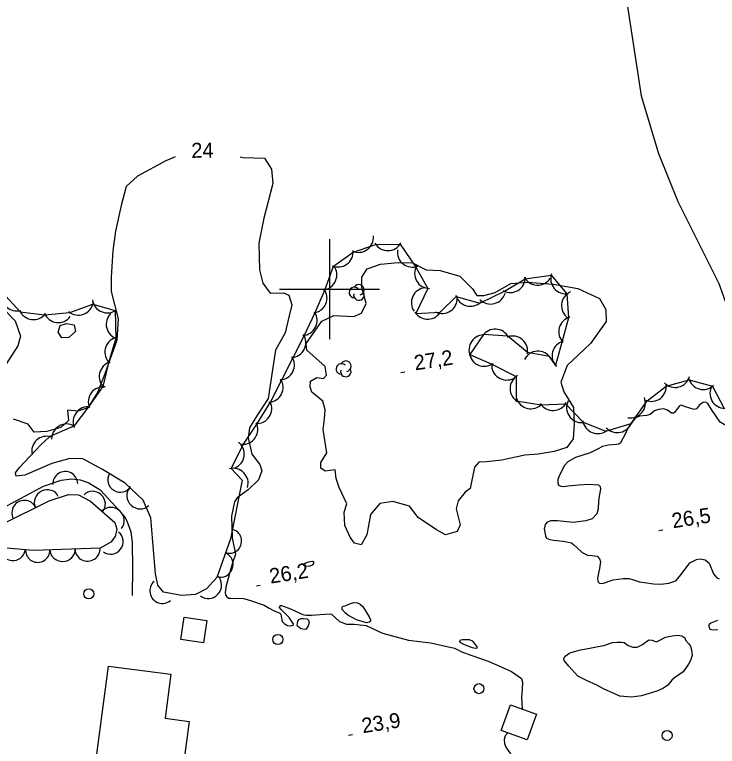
# Model space of a CAD drawing. Extents: x 646142 to 649934, y 5874075 to 5876351.
# Drawn here: x 647137.1 to 647277.5, y 5875308.6 to 5875454.9 of the extents above; entities that cross this region are included whole.
import ezdxf

# ---------------------------------------------------------------- set-up
doc = ezdxf.new("R2010")
doc.units = 0
for name, color, linetype in [('Niveau 2', 7, 'Continuous'), ('Niveau 22', 7, 'Continuous'), ('Niveau 3', 7, 'Continuous'), ('Niveau 31', 7, 'Continuous'), ('Niveau 36', 7, 'Continuous'), ('Niveau 44', 7, 'Continuous'), ('Niveau 61', 7, 'Continuous')]:
    doc.layers.add(name, color=color, linetype=linetype)

msp = doc.modelspace()

# ---------------------------------------------------------------- linework, layer by layer
at = {"layer": 'Niveau 2'}
for points in [[(647244.68, 5875507.25), (647248.66, 5875498.67), (647252.63, 5875482.05), (647254.89, 5875475.61), (647258.98, 5875460.04), (647262.27, 5875438.65), (647265.73, 5875427.17), (647269.57, 5875417.52), (647277.78, 5875401.14), (647283.2, 5875386.09), (647285.55, 5875379.57), (647286.39, 5875375.23), (647286.12, 5875373.26), (647283.55, 5875371.27), (647281.4, 5875371.5), (647278.03, 5875373.45), (647276.34, 5875376), (647275.59, 5875377.17)], [(647169.15, 5875426.45), (647167.29, 5875425.68), (647161.64, 5875422.62), (647159.36, 5875420.54), (647158.36, 5875416.75), (647157.25, 5875411.63), (647156.72, 5875407.72), (647156.39, 5875402.44), (647156.39, 5875399.56), (647157.76, 5875394.12), (647157.5, 5875389.84), (647155.11, 5875383.09), (647153.74, 5875379.49), (647151.7, 5875376.29), (647149.68, 5875375.62), (647147.64, 5875375.81), (647147.84, 5875373.76), (647146.31, 5875372.39), (647143.55, 5875371.58), (647140.96, 5875371.43), (647139.82, 5875373.04), (647136.88, 5875374.05)], [(647182.13, 5875426.45), (647182.73, 5875426.36), (647187.02, 5875426.23), (647188.41, 5875424.02), (647188.69, 5875421.17), (647186.85, 5875414.18), (647185.85, 5875409.19), (647186.04, 5875403.91), (647186.71, 5875401.22), (647188.13, 5875399.24), (647190.79, 5875399.28), (647191.87, 5875398.82), (647192.47, 5875396.92), (647191.82, 5875394.15), (647191.13, 5875391.26), (647189.22, 5875387.84), (647188.7, 5875384.39), (647187.71, 5875378.19), (647185.46, 5875374.68), (647184.03, 5875372.29), (647183.76, 5875370.31), (647184.5, 5875367.05), (647186.1, 5875364.97), (647186.51, 5875363.69), (647185.83, 5875361.9), (647183.72, 5875359.89), (647181.57, 5875358.29), (647181.01, 5875357.49), (647180.43, 5875354.67), (647180.52, 5875350.31), (647181.2, 5875347.07), (647180.66, 5875345.55), (647180.03, 5875343.19), (647179.26, 5875340.49), (647179.15, 5875339.33), (647179.24, 5875338.95), (647179.47, 5875338.55), (647179.79, 5875338.24), (647180.27, 5875338.29), (647182.83, 5875338.17), (647184.02, 5875337.86), (647186.96, 5875336.87), (647187.93, 5875336.29), (647188.8, 5875335.81), (647190.06, 5875335.26), (647190.27, 5875335.09), (647190.36, 5875334.67), (647190.57, 5875333.59), (647190.94, 5875333.19), (647191.61, 5875332.78), (647192.29, 5875332.71), (647192.85, 5875332.96), (647192.77, 5875333.19), (647191.97, 5875334.4), (647190.37, 5875335.97), (647190.03, 5875336.42), (647190.14, 5875336.76), (647190.38, 5875336.79), (647192.18, 5875336.11), (647194.65, 5875335.02), (647195.3, 5875334.84), (647196.4, 5875334.86), (647199.93, 5875335.13), (647200.37, 5875335.08), (647202.02, 5875333.61)], [(647198.8, 5875382.16), (647199.37, 5875382.85), (647199.14, 5875384.55), (647195.46, 5875387.84), (647195.33, 5875389.15), (647196.59, 5875390.94), (647198.45, 5875393.61), (647200.88, 5875394.78), (647204.83, 5875394.56), (647206.37, 5875395.24), (647207.33, 5875397.17), (647206.49, 5875400.36), (647206.46, 5875402.43), (647207.5, 5875404.08), (647210.18, 5875405), (647213.72, 5875405.36), (647216.56, 5875405.26), (647219.3, 5875403.87), (647222.08, 5875403.76), (647226.06, 5875402.62), (647228.57, 5875400.07), (647229.45, 5875398.78), (647230.84, 5875398.76), (647233.09, 5875399.33), (647236.25, 5875401.16), (647239.57, 5875401.44), (647244.69, 5875401), (647249.62, 5875400.13), (647253.92, 5875398.17), (647255.24, 5875395.95), (647255.3, 5875393.55), (647252.17, 5875389.15), (647247.47, 5875384.75), (647246.25, 5875381.41), (647246.79, 5875379.52), (647248.78, 5875376.34), (647248.87, 5875373.08), (647248.71, 5875370.08), (647247.44, 5875368.39), (647244.87, 5875367.55), (647241.69, 5875367.05), (647239, 5875366.83)], [(647134.81, 5875396.17), (647137.2, 5875393.66), (647138.26, 5875390.61), (647137.7, 5875388.72)], [(647149.26, 5875391.53), (647147.88, 5875390.35), (647146.5, 5875390.26), (647145.8, 5875391.45), (647146.19, 5875392.76), (647147.42, 5875393.17), (647148.95, 5875392.87), (647149.26, 5875391.53)], [(647137.7, 5875388.72), (647135.46, 5875385.15)], [(647239, 5875366.83), (647234.43, 5875365.83), (647231.35, 5875365.51), (647229.85, 5875365.47), (647228.97, 5875364.46), (647228.13, 5875360.19), (647227.11, 5875359.45), (647225.73, 5875357.7), (647225.31, 5875356.11), (647226.09, 5875352.92), (647225.48, 5875351.59), (647223.18, 5875350.95), (647221.41, 5875351.91), (647217.7, 5875354.39), (647215.97, 5875356.68), (647212.64, 5875357.6), (647210.03, 5875357.15), (647208.18, 5875354.95), (647207.43, 5875350.91), (647206.31, 5875348.9), (647205, 5875349.28), (647204.13, 5875350.46), (647203.03, 5875352.75), (647202.94, 5875355.44), (647203.46, 5875357.1), (647201.92, 5875360.38), (647201.33, 5875362.21), (647201.16, 5875363.92), (647199.11, 5875363.65), (647198.24, 5875364.25), (647198.24, 5875365.39), (647199.49, 5875367.3), (647198.73, 5875371.99), (647198.98, 5875374.08), (647199.14, 5875375.93), (647198.68, 5875377.61), (647196.48, 5875379.45), (647196.14, 5875380.5), (647196.2, 5875381.66), (647197.45, 5875382.36), (647198.8, 5875382.16)], [(647275.59, 5875377.17), (647275.13, 5875377.41), (647274.66, 5875377.36), (647273.94, 5875376.9), (647273.35, 5875376.07), (647272.88, 5875375.97), (647271.15, 5875376.47), (647270.25, 5875376.81), (647269.92, 5875376.72), (647268.95, 5875375.38), (647268.73, 5875375.26), (647268.34, 5875375.22), (647267.56, 5875375.81), (647266.82, 5875376.07), (647266.24, 5875376.06), (647265.72, 5875375.95), (647264.93, 5875375.68), (647264.09, 5875374.97), (647263.35, 5875374.75), (647261.97, 5875374.61), (647261.1, 5875374.23), (647260.46, 5875373.44), (647259.54, 5875372.1), (647259.16, 5875371.15), (647258.14, 5875369.31), (647257.84, 5875369.04), (647257.32, 5875368.94), (647255.69, 5875368.87), (647254.52, 5875368.6), (647253.52, 5875368.02), (647252.11, 5875367.3), (647249.18, 5875366.37), (647247.59, 5875365.48), (647246.94, 5875364.75), (647245.98, 5875362.87), (647245.59, 5875362.01), (647245.62, 5875361.3), (647245.76, 5875360.83), (647246.21, 5875360.64), (647246.79, 5875360.6), (647247.6, 5875360.68), (647249.79, 5875360.91), (647251.74, 5875361.06), (647253.73, 5875360.89), (647254.1, 5875360.59), (647254.15, 5875360.07), (647253.87, 5875358.64), (647253.78, 5875357.63), (647253.69, 5875356.13), (647253.42, 5875355.09), (647252.46, 5875354.13), (647251.21, 5875353.71), (647248.7, 5875353.36), (647245.54, 5875353.7), (647244.24, 5875353.71), (647243.5, 5875353.44), (647243.06, 5875353.01), (647242.92, 5875352.09), (647243.15, 5875350.72), (647243.35, 5875350.26), (647244, 5875349.99), (647244.78, 5875349.88), (647246.68, 5875349.64), (647248.35, 5875349.29), (647248.81, 5875348.95)], [(647248.81, 5875348.95), (647249.56, 5875348.26), (647250.51, 5875347.4), (647251.58, 5875346.88), (647252.4, 5875346.78), (647253.47, 5875346.65), (647253.96, 5875346.12), (647254.16, 5875345.56), (647253.97, 5875344.2), (647253.84, 5875343.56), (647253.55, 5875342.24), (647253.61, 5875341.62), (647253.98, 5875341.27), (647254.57, 5875341.19), (647256.66, 5875341.89), (647258.69, 5875342.19), (647259.89, 5875342.17), (647260.74, 5875341.92), (647261.93, 5875341.52), (647262.96, 5875341.38), (647264.71, 5875341.13), (647266.2, 5875341.09), (647267.82, 5875341.26), (647269.17, 5875341.74), (647270.29, 5875342.96), (647271.97, 5875345.29), (647273.34, 5875346.01), (647274.04, 5875346.13), (647275.07, 5875345.95), (647275.86, 5875345.26), (647276.76, 5875343.1), (647277.42, 5875342.3), (647277.87, 5875342.11)], [(647196.15, 5875345.59), (647196.57, 5875345.63), (647196.82, 5875345.56), (647196.77, 5875345.17), (647196.56, 5875344.86), (647196.1, 5875344.67), (647195.19, 5875344.58), (647194.88, 5875344.79), (647194.94, 5875345.13), (647195.26, 5875345.3), (647195.68, 5875345.44), (647196.15, 5875345.59), (647196.15, 5875345.59)], [(647203.85, 5875337.07), (647204.83, 5875337.36), (647205.6, 5875337.35), (647206.11, 5875337.06), (647206.68, 5875336.59), (647207.95, 5875334.56), (647208.16, 5875333.91), (647208.19, 5875333.68), (647207.92, 5875333.46), (647207.36, 5875333.35), (647205.37, 5875333.96), (647203.69, 5875334.89), (647203.12, 5875335.31), (647202.56, 5875336.02), (647202.52, 5875336.45), (647202.74, 5875336.67), (647203.11, 5875336.75), (647203.85, 5875337.07), (647203.85, 5875337.07)], [(647194.79, 5875334.17), (647195.52, 5875334.1), (647195.78, 5875333.89), (647195.93, 5875333.37), (647195.76, 5875332.73), (647195.34, 5875332.06), (647195.16, 5875331.99), (647194.28, 5875332.14), (647193.6, 5875332.65), (647193.57, 5875332.89), (647193.64, 5875333.66), (647193.99, 5875334.04), (647194.31, 5875334.17), (647194.79, 5875334.17), (647194.79, 5875334.17)], [(647202.02, 5875333.61), (647203.42, 5875333.09), (647204.96, 5875333.05), (647207.3, 5875332.77), (647210.58, 5875331.28), (647215.78, 5875329.84), (647220.17, 5875329.33), (647222.92, 5875328.75), (647224.99, 5875328.29), (647226.46, 5875327.53), (647228.21, 5875326.89), (647231.71, 5875325.67), (647234.28, 5875324.54), (647236.35, 5875323.6), (647238.37, 5875322.22), (647238.59, 5875321.47), (647238.49, 5875320.07), (647238.33, 5875318.42), (647238.49, 5875316.11)], [(647277.53, 5875333.77), (647276.19, 5875333.29), (647275.79, 5875332.96), (647275.78, 5875332.62), (647275.98, 5875332.07), (647276.67, 5875331.9), (647277.57, 5875331.99)], [(647227.88, 5875330), (647228.53, 5875329.73), (647228.97, 5875329.2), (647229.47, 5875328.53), (647229.5, 5875328.29), (647229.17, 5875328.21), (647228.58, 5875328.34), (647226.83, 5875329.02), (647226.22, 5875329.34), (647226.05, 5875329.61), (647226.16, 5875329.91), (647226.58, 5875330.01), (647227.21, 5875329.97), (647227.88, 5875330), (647227.88, 5875330)], [(647253.66, 5875328.61), (647254.84, 5875328.78), (647256.56, 5875329.39), (647257.51, 5875329.49), (647258.32, 5875329.48), (647258.86, 5875329.43), (647259.69, 5875328.8), (647260.59, 5875328.46), (647261.46, 5875328.45), (647262.51, 5875329), (647263.8, 5875329.95), (647264.39, 5875329.86), (647265.34, 5875329.53), (647265.75, 5875329.71), (647267.16, 5875330.48), (647268.48, 5875330.72), (647269.57, 5875330.83), (647270.4, 5875330.72), (647270.97, 5875330.35), (647271.12, 5875329.84), (647271.71, 5875329.18), (647272.15, 5875328.65), (647272.32, 5875327.94), (647272.44, 5875326.8), (647272.16, 5875325.77), (647271.76, 5875325.05), (647270.66, 5875323.55), (647268.96, 5875322.36), (647268.39, 5875321.87), (647267.62, 5875320.88), (647266.73, 5875320.26), (647265.39, 5875319.69), (647262.32, 5875318.75), (647260.33, 5875318.49), (647258, 5875318.68), (647254.77, 5875320.13), (647253.4, 5875320.85), (647251.34, 5875321.79), (647249.61, 5875322.67), (647247.82, 5875324.64), (647246.88, 5875325.8), (647246.85, 5875326.18), (647247.08, 5875326.68), (647248.02, 5875327.35), (647250.12, 5875327.96), (647252.01, 5875328.29), (647253.66, 5875328.61), (647253.66, 5875328.61)], [(647235.63, 5875311.32), (647235.08, 5875310.72), (647234.87, 5875310.03), (647234.95, 5875309.22), (647235.22, 5875308.48), (647236.17, 5875307.13), (647236.77, 5875305.99), (647237.06, 5875304.58), (647237.42, 5875302.98), (647237.54, 5875301.84), (647237.37, 5875301.19), (647236.92, 5875299.42)]]:
    msp.add_lwpolyline(points, dxfattribs=at)
at = {"layer": 'Niveau 22'}
msp.add_lwpolyline([(647134.65, 5875356.22), (647142.83, 5875360.62), (647146.4, 5875361.86), (647148.51, 5875362.08), (647150.21, 5875361.91), (647151.89, 5875361.3), (647154.18, 5875359.92), (647158.89, 5875354.8), (647159.53, 5875353.72), (647160.28, 5875351.53), (647160.58, 5875349.43), (647160.63, 5875344.16), (647160.57, 5875338.78)], dxfattribs=at)
at = {"layer": 'Niveau 3'}
for p, q in [((647214.28, 5875383.36), (647215.07, 5875383.48)), ((647265.79, 5875351.81), (647266.58, 5875351.93)), ((647185.38, 5875340.75), (647186.17, 5875340.87)), ((647203.82, 5875310.86), (647204.61, 5875310.98))]:
    msp.add_line(p, q, dxfattribs=at)
at = {"layer": 'Niveau 31'}
for points in [[(647175.46, 5875333.78), (647174.81, 5875329.35), (647170.29, 5875330.01), (647170.95, 5875334.45), (647175.46, 5875333.78)], [(647153.13, 5875304.08), (647155.83, 5875324.69), (647168.29, 5875323.05), (647167.14, 5875314.26), (647171.95, 5875313.62), (647170.83, 5875305.12), (647165.89, 5875305.77), (647165.52, 5875302.99), (647160.3, 5875303.67), (647160.23, 5875303.15), (647153.13, 5875304.08)], [(647239.47, 5875309.93), (647234.3, 5875311.81), (647236.17, 5875316.95), (647241.34, 5875315.07), (647239.47, 5875309.93)]]:
    msp.add_lwpolyline(points, dxfattribs=at)
at = {"layer": 'Niveau 36'}
for centre in [(647151.89, 5875339.12), (647189.68, 5875330), (647229.86, 5875320.17), (647267.46, 5875310.82)]:
    msp.add_circle(centre, 1, dxfattribs=at)
at = {"layer": 'Niveau 44'}
for points in [[(647122.63, 5875426.04), (647123.55, 5875421.27), (647124.75, 5875416.25), (647126.05, 5875411.57), (647127.45, 5875406.77), (647131.8, 5875403.39), (647134.56, 5875399.4), (647138.21, 5875395.49), (647143.03, 5875394.9), (647148.14, 5875395.35), (647152.71, 5875397), (647157.14, 5875395.73), (647157.3, 5875390.22), (647155.81, 5875385.32), (647154.73, 5875380.59), (647151.83, 5875376.52), (647148.89, 5875372.65), (647144.12, 5875370.55), (647142.32, 5875368.92)], [(647182.58, 5875361.85), (647180.32, 5875364.18), (647182.79, 5875369.01), (647185.49, 5875373.04), (647188.19, 5875377.45), (647190.4, 5875381.77), (647192.73, 5875386.36), (647194.94, 5875390.68), (647197.16, 5875395.34), (647199.08, 5875399.8), (647200.79, 5875404.6), (647204.73, 5875407.43), (647209.24, 5875408.93), (647214.1, 5875409), (647217.27, 5875404.39), (647219.68, 5875400.18), (647217.26, 5875395.15), (647222.11, 5875395.39), (647225.34, 5875398.54), (647230.02, 5875397.25), (647234.96, 5875399.59), (647239.12, 5875402.1), (647244.27, 5875402.8), (647247.42, 5875399.11), (647247.74, 5875394.31), (647246.46, 5875389.63), (647245.14, 5875384.81)], [(647245.14, 5875384.81), (647243.98, 5875386.54), (647239.59, 5875387.39), (647235.63, 5875390.65), (647230.78, 5875390.93), (647228.01, 5875386.95), (647232.46, 5875385.02), (647237.32, 5875382.58), (647237.31, 5875377.73), (647242.31, 5875376.91), (647247.16, 5875377.1), (647250.68, 5875373.41), (647255.19, 5875371.61), (647260.27, 5875373.14), (647263.45, 5875377.7), (647267.3, 5875380.66), (647271.85, 5875381.92), (647276.52, 5875380.62), (647278.83, 5875376.18)], [(647182.58, 5875361.85), (647180.22, 5875350.14), (647177.46, 5875342.41), (647175.44, 5875340.11), (647173.24, 5875339), (647170.43, 5875338.78), (647166.85, 5875339.48), (647165.7, 5875340.86), (647165.25, 5875343.09), (647164.32, 5875354.32), (647162.76, 5875357.85), (647159.16, 5875361.24), (647154.64, 5875363.98), (647150.68, 5875366.08), (647148.14, 5875366.2), (647144.5, 5875365.2), (647139.14, 5875362.82), (647137.37, 5875362.65), (647137.25, 5875363.34), (647137.99, 5875364.33), (647142.32, 5875368.92)], [(647154.15, 5875348.28), (647140.82, 5875347.78), (647133.89, 5875348.36), (647131.94, 5875349.09), (647131.85, 5875350.26), (647132.61, 5875351.47), (647134.74, 5875353.14), (647143.98, 5875357.74), (647147.83, 5875358.97), (647149.87, 5875358.89), (647152.27, 5875357.66), (647157.12, 5875353.38), (647157.48, 5875352.05), (647157.2, 5875350.61), (647156.31, 5875349.44), (647154.15, 5875348.28)]]:
    msp.add_lwpolyline(points, dxfattribs=at)
for centre, radius, start, end in [((647205.79, 5875410.37), 3, 245.7604, 5.7383), ((647211.64, 5875410.73), 3, 210.8962, 330.8741), ((647201.73, 5875407.45), 3, 245.7604, 5.7383), ((647216.56, 5875407.42), 3, 171.6813, 291.6593), ((647198.47, 5875402.86), 3, 276.7867, 36.7646), ((647220, 5875403.16), 3, 149.8651, 269.843), ((647247.19, 5875402.1), 3, 160.4528, 280.4308), ((647236.13, 5875402.35), 3, 241.1503, 1.1283), ((647241.59, 5875403.82), 3, 207.2475, 327.2255), ((647204.97, 5875399.36), 1.05, 44.1154, 269.804), ((647205.87, 5875399.89), 1.05, 282.2692, 149.7263), ((647219.35, 5875397.31), 3, 94.7165, 214.6945), ((647137.53, 5875398.66), 3, 164.4505, 284.4284), ((647196.5, 5875398.26), 3, 276.7867, 36.7646), ((647205.87, 5875398.84), 1.05, 166.9369, 29.6212), ((647228.14, 5875399.6), 3, 194.5826, 314.5605), ((647232.2, 5875400.04), 3, 224.5269, 344.5048), ((647249.36, 5875396.72), 3, 114.1927, 234.1707), ((647149.82, 5875397.83), 3, 229.9059, 349.8838), ((647155.59, 5875398.29), 3, 187.2441, 307.2221), ((647222.51, 5875398.15), 3, 243.8606, 3.8385), ((647140.84, 5875396.94), 3, 203.0231, 323.0011), ((647145.8, 5875396.34), 3, 203.0231, 323.0011), ((647158.38, 5875393.02), 3, 134.9535, 254.9314), ((647194.53, 5875393.77), 3, 273.0146, 32.9925), ((647219.6, 5875397.03), 3, 212.8437, 332.8217), ((647248.8, 5875391.51), 3, 104.7119, 224.6898), ((647233.1, 5875389.03), 3, 26.7554, 146.7333), ((647158.11, 5875387.44), 3, 107.1003, 227.0783), ((647192.26, 5875389.32), 3, 273.0146, 32.9925), ((647230.87, 5875387.87), 3, 91.6564, 211.6344), ((647236.6, 5875387.66), 3, 348.8755, 108.8534), ((647247.48, 5875386.69), 3, 104.7119, 224.6898), ((647230.94, 5875387.6), 3, 186.5658, 306.5437), ((647241.66, 5875384.63), 3, 33.4291, 153.407), ((647189.99, 5875384.86), 3, 273.0146, 32.9925), ((647203.26, 5875384.62), 1.05, 282.2692, 149.7263), ((647156.99, 5875382.56), 3, 107.1003, 227.0783), ((647202.36, 5875384.09), 1.05, 44.1154, 269.804), ((647203.26, 5875383.57), 1.05, 166.9369, 29.6212), ((647235.4, 5875384.86), 3, 177.1442, 297.1221), ((647239.08, 5875380.15), 3, 119.8726, 239.8505), ((647187.72, 5875380.41), 3, 273.0146, 32.9925), ((647269.06, 5875383.38), 3, 224.047, 344.0249), ((647274.66, 5875382.97), 3, 194.4617, 314.4396), ((647154.79, 5875377.5), 3, 82.7977, 202.7756), ((647264.3, 5875380.58), 3, 247.5228, 7.5007), ((647279.02, 5875379.19), 3, 149.4955, 269.4734), ((647240.24, 5875379.1), 3, 196.5403, 316.5182), ((647260.11, 5875377.28), 3, 260.6941, 20.672), ((647185.45, 5875376.16), 3, 266.2239, 26.2018), ((647244.66, 5875378.77), 3, 212.2915, 332.2694), ((647250.38, 5875376.34), 3, 153.4686, 273.4465), ((647151.76, 5875373.52), 3, 82.7977, 202.7756), ((647147.48, 5875370.08), 3, 60.4, 180.3779), ((647182.67, 5875372), 3, 266.2239, 26.2018), ((647253.59, 5875374.15), 3, 188.2207, 308.1987), ((647257.52, 5875374.35), 3, 222.2691, 342.2471), ((647143.5, 5875367.61), 3, 72.2189, 192.1968), ((647179.98, 5875367.08), 3, 292.7326, 52.7105), ((647180.74, 5875361.21), 3, 344.1818, 104.1598)]:
    msp.add_arc(centre, radius, start, end, dxfattribs=at)
for centre, major_axis, ratio, start_param, end_param in [((647147.2, 5875361.07), (-0.09, 2.5), 0.99999, 4.712389, 7.853982), ((647158.14, 5875361.87), (2.12, -1.28), 0.970147, 3.141593, 6.283185), ((647143.52, 5875357.48), (-2.29, -1.11), 0.952628, 3.141593, 6.283185), ((647152.81, 5875357.23), (-1.84, 1.69), 0.919919, 3.141593, 6.283185), ((647161.99, 5875358.59), (1.89, -1.78), 0.925819, 3.141593, 6.283185), ((647139.02, 5875355.31), (-1.16, 2.21), 0.99999, 4.712389, 7.853982), ((647156.49, 5875353.92), (-1.95, 1.72), 0.925819, 3.141593, 6.283185), ((647180.01, 5875349.66), (2.28, -0.84), 0.997449, 4.712389, 7.853982), ((647156.35, 5875349.5), (1.51, 1.96), 0.970147, 3.141593, 6.283185), ((647136.68, 5875348.08), (2.49, -0.26), 0.919919, 3.141593, 6.283185), ((647141.69, 5875347.84), (0.07, -2.43), 0.997449, 4.712389, 7.853982), ((647146.66, 5875348.03), (2.55, 0.07), 0.952628, 3.141593, 6.283185), ((647151.65, 5875348.15), (0.14, -2.5), 0.99999, 4.712389, 7.853982), ((647178.39, 5875344.91), (0.89, 2.34), 0.919919, 3.141593, 6.283185), ((647175.95, 5875340.7), (1.71, 1.96), 0.925819, 3.141593, 6.283185), ((647166.6, 5875339.71), (-1.89, -1.64), 0.99999, 4.712389, 7.853982)]:
    msp.add_ellipse(centre, major_axis=major_axis, ratio=ratio, start_param=start_param, end_param=end_param, dxfattribs=at)
at = {"layer": 'Niveau 61'}
for points in [[(647200, 5875410), (647200, 5875400), (647200, 5875390)], [(647190, 5875400), (647200, 5875400), (647210, 5875400)]]:
    msp.add_lwpolyline(points, dxfattribs=at)

# ---------------------------------------------------------------- texts
at = {"layer": 'Niveau 2'}
msp.add_text('24', height=3, rotation=0.8495, dxfattribs=at).set_placement((647172.4, 5875426.26))
at = {"layer": 'Niveau 3'}
for s, p in [('27,2 ', (647217.13, 5875383.77)), ('26,5 ', (647268.64, 5875352.22)), ('26,2 ', (647188.23, 5875341.16)), ('23,9 ', (647206.67, 5875311.26))]:
    msp.add_text(s, height=3, rotation=8.9405, dxfattribs=at).set_placement(p)

doc.saveas('drawing.dxf')
